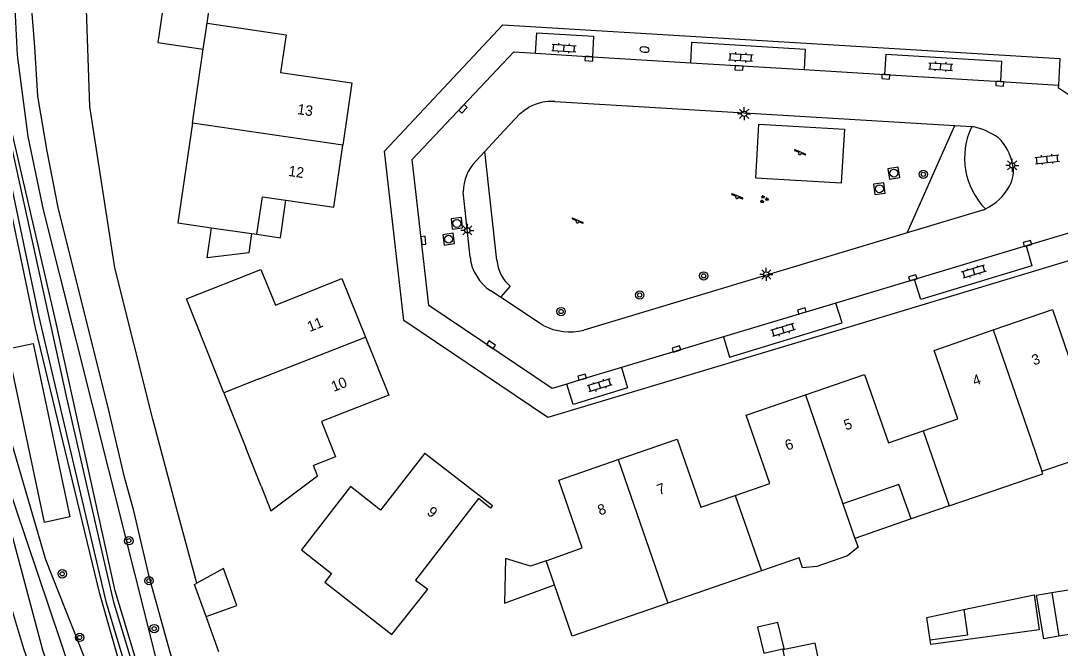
# Model space of a CAD drawing. Extents: x 125000 to 129004, y 397500 to 399008.
# Drawn here: x 126436.9 to 126536.5, y 398868.7 to 398928.8 of the extents above; entities that cross this region are included whole.
import ezdxf

# ---------------------------------------------------------------- set-up
doc = ezdxf.new("R2010")
doc.units = 0
for name, color, linetype in [('gg-afsc-muur', 7, 'Continuous'), ('gg-anno-huisnummerreeks BGT', 7, 'Continuous'), ('gg-bbg-gedigitaliseerde bebouwing', 7, 'Continuous'), ('gg-bbg-gedigitaliseerde bijgebouw', 7, 'Continuous'), ('gg-bbg-hoofdgebouw', 7, 'Continuous'), ('gg-bbg-luifel en loopbrug', 7, 'Continuous'), ('gg-bbg-tussenscheiding', 7, 'Continuous'), ('gg-knt-onverhard', 7, 'Continuous'), ('gg-knt-verharding', 7, 'Continuous'), ('gg-knt-verharding nz', 7, 'Continuous'), ('gg-kntw-bovenkant insteek waterloop', 7, 'Continuous'), ('gg-kntw-waterlijn', 7, 'Continuous'), ('gt-grn-groengrens', 7, 'Continuous'), ('gt-symb-boom', 7, 'Continuous'), ('gt-symb-brandkraan', 7, 'Continuous'), ('gt-symb-groenvak', 7, 'Continuous'), ('gt-symb-klinker verharding', 7, 'Continuous'), ('gt-symb-kolk', 7, 'Continuous'), ('gt-symb-lichtmast', 7, 'Continuous'), ('gt-symb-rioolschacht', 7, 'Continuous'), ('gt-symb-speelvoorziening', 7, 'Continuous')]:
    doc.layers.add(name, color=color, linetype=linetype)

# ---------------------------------------------------------------- blocks, each defined once
blk = doc.blocks.new('gt0-KOLK')
at = {"layer": 'gt-symb-kolk'}
blk.add_lwpolyline([(0, 0), (0.375, 0), (0.375, 0.4), (-0.375, 0.4), (-0.375, 0), (0, 0)], dxfattribs=at)
blk = doc.blocks.new('gt0-KL1')
at = {"layer": 'gt-symb-klinker verharding'}
for p, q in [((-1.15, 0.3), (1.15, 0.3)), ((-1, -0.3), (-1, 0.3)), ((-0.5, 0.3), (-0.5, 0.45)), ((0, -0.3), (0, 0.3)), ((0.5, 0.3), (0.5, 0.45)), ((1, -0.3), (1, 0.3)), ((-1.15, -0.3), (1.15, -0.3)), ((-0.5, -0.45), (-0.5, -0.3)), ((0.5, -0.45), (0.5, -0.3))]:
    blk.add_line(p, q, dxfattribs=at)
blk = doc.blocks.new('gt0-LMAST')
at = {"layer": 'gt-symb-lichtmast'}
for p, q in [((-0.182, 0.173), (-0.447, 0.438)), ((-0.005, 0.246), (-0.005, 0.621)), ((0.172, 0.173), (0.437, 0.438)), ((-0.255, -0.004), (-0.63, -0.004)), ((-0.182, -0.181), (-0.447, -0.446)), ((-0.005, -0.254), (-0.005, -0.629)), ((0.437, -0.446), (0.172, -0.181)), ((0.245, -0.004), (0.62, -0.004))]:
    blk.add_line(p, q, dxfattribs=at)
blk.add_circle((-0.005, -0.004), 0.25, dxfattribs=at)
blk = doc.blocks.new('gt0-BOOM')
at = {"layer": 'gt-symb-boom'}
for radius in [0.4, 0.2]:
    blk.add_circle((0, 0), radius, dxfattribs=at)
blk = doc.blocks.new('gt0-BR')
at = {"layer": 'gt-symb-brandkraan'}
for centre, radius, start, end in [((-0.244, 0), 0.206, 107.56694, 252.43307), ((0.599, -2.664), 3, 106.89205, 107.56694), ((0, -0.691), 0.938, 73.10799, 106.89205), ((-0.599, -2.664), 3, 72.43309, 73.10799), ((0.244, 0), 0.206, 287.56695, 72.43309), ((0.599, 2.664), 3, 252.43307, 253.10797), ((0, 0.691), 0.938, 253.10797, 286.89206), ((-0.599, 2.664), 3, 286.89206, 287.56695)]:
    blk.add_arc(centre, radius, start, end, dxfattribs=at)
blk = doc.blocks.new('gt0-SV')
at = {"layer": 'gt-symb-speelvoorziening'}
for p, q in [((-0.477, 0.255), (-0.08, 0.096)), ((0.542, -0.076), (-0.449, 0.324)), ((0.125, 0.014), (0.515, -0.143))]:
    blk.add_line(p, q, dxfattribs=at)
for centre, radius, start, end in [((-0.466, 0.291), 0.0369, 63.6251, 252.66016), ((-0.002, -0.005), 0.128, 127.68665, 8.59861), ((0.531, -0.111), 0.0363, 243.50852, 72.54358)]:
    blk.add_arc(centre, radius, start, end, dxfattribs=at)
blk = doc.blocks.new('gt0-GRVAK')
at = {"layer": 'gt-symb-groenvak'}
for p, q in [((-0.11, 0.189), (-0.228, 0.24)), ((-0.182, 0.153), (0.088, 0.153)), ((-0.091, 0.211), (-0.156, 0.322)), ((-0.047, 0.214), (-0.047, 0.393)), ((-0.004, 0.211), (0.061, 0.322)), ((0.015, 0.189), (0.133, 0.24)), ((0.262, -0.052), (0.197, 0.059)), ((0.305, -0.049), (0.305, 0.13)), ((0.349, -0.052), (0.414, 0.059)), ((-0.245, -0.228), (-0.363, -0.177)), ((-0.318, -0.264), (-0.047, -0.264)), ((-0.226, -0.206), (-0.291, -0.095)), ((-0.183, -0.203), (-0.183, -0.024)), ((-0.139, -0.206), (-0.074, -0.095)), ((-0.12, -0.228), (-0.002, -0.177)), ((0.243, -0.074), (0.125, -0.023)), ((0.17, -0.11), (0.441, -0.11)), ((0.368, -0.074), (0.486, -0.023))]:
    blk.add_line(p, q, dxfattribs=at)
blk = doc.blocks.new('gt0-RS')
at = {"layer": 'gt-symb-rioolschacht'}
blk.add_lwpolyline([(-0.5, -0.5), (0.5, -0.5), (0.5, 0.5), (-0.5, 0.5)], close=True, dxfattribs=at)
blk.add_circle((0, 0), 0.375, dxfattribs=at)

msp = doc.modelspace()

# ---------------------------------------------------------------- linework, layer by layer
at = {"layer": 'gg-afsc-muur'}
msp.add_line((126455.879, 398868.311), (126454.665, 398871.715), dxfattribs=at)
for points in [[(126449.588, 398890.61), (126445.939, 398905.109), (126443.524, 398920.565), (126442.966, 398937.284), (126443.092, 398962.785), (126443.389, 398965.597)], [(126453.792, 398874.906), (126451.833, 398882.073), (126449.588, 398890.61)]]:
    msp.add_lwpolyline(points, dxfattribs=at)
at = {"layer": 'gg-bbg-gedigitaliseerde bebouwing'}
for p, q in [((126515.664, 398882.512), (126516.813, 398879.174)), ((126525.825, 398882.293), (126522.203, 398881.046))]:
    msp.add_line(p, q, dxfattribs=at)
for points in [[(126534.721, 398885.614), (126540.092, 398887.464), (126540.92, 398885.099), (126544.093, 398886.21)], [(126459.949, 398884.18), (126460.878, 398881.837), (126465.333, 398885.192), (126464.948, 398886.163)], [(126525.825, 398882.293), (126534.801, 398885.382), (126534.721, 398885.614)], [(126522.203, 398881.046), (126521.011, 398884.362), (126515.664, 398882.512)], [(126516.813, 398879.174), (126517.102, 398878.335), (126516.111, 398877.504), (126513.151, 398876.499), (126511.797, 398876.363), (126511.465, 398877.327)]]:
    msp.add_lwpolyline(points, dxfattribs=at)
at = {"layer": 'gg-bbg-gedigitaliseerde bijgebouw'}
for p, q in [((126535.661, 398873.991), (126536.344, 398869.817)), ((126536.344, 398869.817), (126534.882, 398869.578))]:
    msp.add_line(p, q, dxfattribs=at)
for points in [[(126454.665, 398871.715), (126457.614, 398872.767), (126456.353, 398876.303), (126453.792, 398874.906)], [(126454.665, 398871.715), (126453.57, 398874.785), (126453.792, 398874.906)], [(126534.882, 398869.578), (126534.199, 398873.752), (126535.661, 398873.991)], [(126524.007, 398869.427), (126523.708, 398871.622), (126527.242, 398872.363)], [(126527.242, 398872.363), (126527.576, 398869.913), (126524.007, 398869.427)], [(126510.024, 398868.641), (126509.438, 398871.146), (126507.491, 398870.691), (126508.076, 398868.186), (126510.024, 398868.641)]]:
    msp.add_lwpolyline(points, dxfattribs=at)
at = {"layer": 'gg-bbg-hoofdgebouw'}
for p, q in [((126454.402, 398926.062), (126454.766, 398928.54)), ((126453.363, 398918.977), (126454.402, 398926.062)), ((126455.198, 398908.95), (126459.022, 398908.396)), ((126459.022, 398908.396), (126459.517, 398908.324)), ((126456.369, 398893.143), (126458.486, 398887.869)), ((126459.949, 398884.18), (126458.486, 398887.869)), ((126467.06, 398887), (126464.948, 398886.163)), ((126511.465, 398877.327), (126507.857, 398876.074)), ((126488.036, 398874.729), (126487.228, 398877.043)), ((126507.857, 398876.074), (126498.88, 398872.975))]:
    msp.add_line(p, q, dxfattribs=at)
for points in [[(126454.766, 398928.54), (126462.335, 398927.43), (126461.805, 398923.819), (126468.619, 398922.826), (126467.756, 398916.872)], [(126453.363, 398918.977), (126451.961, 398909.419), (126455.198, 398908.95)], [(126462.314, 398911.591), (126466.894, 398910.919), (126467.756, 398916.872)], [(126459.517, 398908.324), (126460.061, 398911.921), (126462.314, 398911.591)], [(126456.369, 398893.143), (126452.801, 398902.143), (126459.92, 398904.956), (126461.306, 398901.542), (126467.677, 398904.09), (126469.935, 398898.463)], [(126530.045, 398899.16), (126535.723, 398901.129), (126537.963, 398894.606), (126541.255, 398895.733)], [(126523.345, 398889.501), (126526.652, 398890.648), (126524.381, 398897.195), (126530.045, 398899.16)], [(126469.935, 398898.463), (126472.169, 398892.894), (126467.997, 398891.277)], [(126512.063, 398892.95), (126517.737, 398894.903), (126520.029, 398888.351), (126523.345, 398889.501)], [(126505.347, 398883.306), (126508.655, 398884.448), (126506.4, 398891.001), (126512.063, 398892.95)], [(126467.997, 398891.277), (126465.714, 398890.393), (126467.06, 398887)], [(126494.129, 398886.746), (126499.798, 398888.71), (126502.058, 398882.17), (126505.347, 398883.306)], [(126475.605, 398887.34), (126471.377, 398881.886), (126468.494, 398884.148), (126463.799, 398878.093)], [(126475.605, 398887.34), (126482.093, 398882.341), (126481.924, 398882.097), (126480.761, 398882.996), (126474.731, 398875.197), (126475.893, 398874.323)], [(126487.228, 398877.043), (126490.692, 398878.292), (126488.444, 398884.776), (126494.129, 398886.746)], [(126463.799, 398878.093), (126466.682, 398875.829), (126466.045, 398874.997), (126472.455, 398869.995), (126475.893, 398874.323)], [(126498.88, 398872.975), (126489.744, 398869.836), (126488.036, 398874.729)]]:
    msp.add_lwpolyline(points, dxfattribs=at)
at = {"layer": 'gg-bbg-luifel en loopbrug'}
msp.add_line((126522.203, 398881.046), (126516.813, 398879.174), dxfattribs=at)
for points in [[(126454.766, 398928.54), (126455.138, 398931.078), (126450.774, 398931.718), (126450.038, 398926.702), (126454.402, 398926.062)], [(126459.517, 398908.324), (126461.793, 398907.994), (126462.314, 398911.591)], [(126459.022, 398908.396), (126458.752, 398906.532), (126454.78, 398906.064), (126455.198, 398908.95)], [(126487.228, 398877.043), (126485.741, 398876.513), (126483.333, 398877.271), (126483.237, 398872.998), (126488.036, 398874.729)], [(126535.661, 398873.991), (126540.768, 398874.827), (126541.451, 398870.652), (126536.344, 398869.817)], [(126527.242, 398872.363), (126533.981, 398873.775), (126534.436, 398870.433), (126524.062, 398869.021), (126524.007, 398869.427)], [(126509.902, 398868.505), (126510.662, 398864.787), (126513.757, 398865.42), (126512.997, 398869.137), (126509.902, 398868.505)]]:
    msp.add_lwpolyline(points, dxfattribs=at)
at = {"layer": 'gg-bbg-tussenscheiding'}
for p, q in [((126467.756, 398916.872), (126453.363, 398918.977)), ((126530.045, 398899.16), (126533.652, 398888.72)), ((126459.651, 398894.444), (126469.935, 398898.463)), ((126459.651, 398894.444), (126456.369, 398893.143)), ((126512.063, 398892.95), (126515.664, 398882.512)), ((126523.345, 398889.501), (126525.825, 398882.293)), ((126533.652, 398888.72), (126534.721, 398885.614)), ((126494.129, 398886.746), (126498.88, 398872.975)), ((126505.347, 398883.306), (126507.857, 398876.074))]:
    msp.add_line(p, q, dxfattribs=at)
at = {"layer": 'gg-knt-onverhard'}
msp.add_lwpolyline([(126515.795, 398918.379), (126515.491, 398913.211), (126507.313, 398913.706), (126507.617, 398918.873), (126515.795, 398918.379)], dxfattribs=at)
at = {"layer": 'gg-knt-verharding'}
for p, q in [((126488.063, 398921.049), (126502.488, 398920.18)), ((126502.488, 398920.18), (126526.379, 398918.74)), ((126481.375, 398916.267), (126483.232, 398918.251)), ((126526.379, 398918.74), (126527.995, 398918.643)), ((126527.995, 398918.643), (126528.088, 398918.637)), ((126480.48, 398915.311), (126481.375, 398916.267)), ((126479.949, 398906.145), (126479.299, 398912.395)), ((126529.136, 398910.672), (126521.815, 398908.465)), ((126521.815, 398908.465), (126516.199, 398906.773)), ((126516.199, 398906.773), (126490.842, 398899.13)), ((126482.861, 398902.296), (126481.939, 398902.907)), ((126486.675, 398899.768), (126482.861, 398902.296)), ((126486.961, 398899.579), (126486.675, 398899.768))]:
    msp.add_line(p, q, dxfattribs=at)
for points in [[(126537.709, 398908.563), (126538.434, 398906.146), (126516.136, 398899.405), (126487.395, 398890.779), (126473.623, 398900.059), (126471.755, 398916.301), (126483.1, 398928.392), (126536.419, 398925.155), (126536.294, 398922.623)], [(126536.294, 398922.623), (126536.262, 398922.4), (126538.485, 398920.91)], [(126483.232, 398918.251), (126484.765, 398919.888), (126485.159, 398920.21), (126485.591, 398920.487)]]:
    msp.add_lwpolyline(points, dxfattribs=at)
for centre, radius, start, end in [((126487.772, 398916.61), 4.449, 86.25477, 119.36177), ((126526.717, 398912.118), 6.662, 54.91059, 78.11955), ((126527.094, 398914.074), 4.912, 11.36306, 45.35467), ((126483.525, 398912.381), 4.226, 136.09638, 179.80705), ((126529.226, 398914.368), 2.768, 328.91723, 14.09852), ((126526.979, 398915.48), 5.271, 296.28958, 331.1712), ((126526.414, 398916.708), 6.621, 294.27725, 295.969), ((126484.413, 398906.658), 4.494, 186.55773, 236.59012), ((126489.531, 398904.799), 5.819, 243.78454, 283.01683), ((126704.287, 398951.868), 279.757, 193.21199, 197.58144)]:
    msp.add_arc(centre, radius, start, end, dxfattribs=at)
at = {"layer": 'gg-knt-verharding nz'}
for p, q in [((126486.227, 398925.667), (126491.677, 398925.335)), ((126491.677, 398925.335), (126501.094, 398924.763)), ((126501.094, 398924.763), (126511.945, 398924.103)), ((126511.945, 398924.103), (126519.665, 398923.634)), ((126519.665, 398923.634), (126530.757, 398922.96)), ((126530.757, 398922.96), (126536.294, 398922.623)), ((126537.709, 398908.563), (126533.204, 398907.209)), ((126533.204, 398907.209), (126522.511, 398903.995)), ((126522.511, 398903.995), (126514.986, 398901.733)), ((126514.986, 398901.733), (126504.234, 398898.501)), ((126504.234, 398898.501), (126494.448, 398895.559))]:
    msp.add_line(p, q, dxfattribs=at)
for points in [[(126486.227, 398925.667), (126486.356, 398927.637), (126491.779, 398927.293), (126491.677, 398925.335)], [(126501.094, 398924.763), (126501.202, 398926.737), (126512.053, 398926.061), (126511.945, 398924.103)], [(126489.216, 398893.971), (126487.829, 398893.54), (126476.006, 398901.516), (126474.412, 398915.478), (126484.147, 398925.793), (126486.227, 398925.667)], [(126519.665, 398923.634), (126519.79, 398925.586), (126530.859, 398924.906), (126530.757, 398922.96)], [(126533.204, 398907.209), (126533.737, 398905.29), (126523.107, 398902.072), (126522.511, 398903.995)], [(126504.234, 398898.501), (126504.801, 398896.536), (126515.569, 398899.824), (126514.986, 398901.733)], [(126494.448, 398895.559), (126495.043, 398893.623), (126489.811, 398892.031), (126489.216, 398893.971)], [(126494.448, 398895.559), (126490.731, 398894.442), (126489.216, 398893.971)]]:
    msp.add_lwpolyline(points, dxfattribs=at)
at = {"layer": 'gg-kntw-bovenkant insteek waterloop'}
for points in [[(126447.169, 398864.45), (126444.486, 398873.871), (126438.323, 398899.37), (126434.453, 398917.88), (126432.414, 398941.538), (126433.978, 398974.215)], [(126448.675, 398865.17), (126445.973, 398874.154), (126440.279, 398899.971), (126436.01, 398918.45), (126434.198, 398941.82), (126435.746, 398973.823), (126435.765, 398973.981)]]:
    msp.add_lwpolyline(points, dxfattribs=at)
at = {"layer": 'gg-kntw-waterlijn'}
msp.add_lwpolyline([(126435.015, 398917.754), (126438.666, 398900.419), (126445.058, 398873.144), (126447.589, 398864.748), (126458.233, 398840.36), (126464.464, 398826.083), (126464.828, 398826.318), (126456.558, 398845.803), (126451.15, 398858.063), (126448.171, 398865.378), (126445.879, 398872.936), (126444.964, 398876.769), (126441.339, 398892.649), (126435.99, 398916.974)], dxfattribs=at)
at = {"layer": 'gt-grn-groengrens'}
for p, q in [((126521.815, 398908.465), (126526.379, 398918.74)), ((126482.522, 398905.831), (126481.375, 398916.267)), ((126483.777, 398903.355), (126482.861, 398902.296))]:
    msp.add_line(p, q, dxfattribs=at)
for points in [[(126429.254, 398974.832), (126428.026, 398960.67), (126427.785, 398946.075), (126428.123, 398933.406), (126430.676, 398910.429), (126433.081, 398896.937), (126432.024, 398895.303), (126433.421, 398889.378), (126439.009, 398868.521), (126441.232, 398861.926)], [(126451.766, 398866.518), (126451.2, 398868.369), (126449.241, 398875.422), (126447.739, 398881.823), (126446.857, 398885.056), (126445.388, 398891.326), (126440.522, 398910.887), (126439.444, 398916.275), (126438.563, 398921.565), (126438.269, 398926.268), (126437.583, 398935.052), (126437.753, 398956.583), (126438.399, 398965.782)], [(126436.137, 398956.471), (126436.137, 398934.471), (126436.586, 398925.491), (126437.615, 398917.678), (126439.056, 398910.675), (126445.341, 398885.757), (126450.31, 398865.883)], [(126435.678, 398897.351), (126438.115, 398897.864), (126441.638, 398881.243), (126439.204, 398880.7), (126435.678, 398897.351)], [(126434.222, 398888.631), (126435.748, 398889.318), (126439.295, 398877.152), (126443.604, 398866.282), (126441.85, 398866.053), (126434.222, 398888.631)]]:
    msp.add_lwpolyline(points, dxfattribs=at)
for centre, radius, start, end in [((126534.214, 398915.628), 6.911, 154.13489, 224.83686), ((126486.277, 398906.178), 3.771, 185.2801, 228.4777)]:
    msp.add_arc(centre, radius, start, end, dxfattribs=at)

# ---------------------------------------------------------------- block references
at = {"layer": 'gt-symb-boom'}
for p in [(126523.354, 398914.063), (126502.32, 398904.339), (126496.199, 398902.506), (126488.673, 398900.919), (126447.274, 398878.963), (126440.893, 398875.793), (126449.209, 398875.134), (126449.701, 398870.546), (126442.568, 398869.7)]:
    msp.add_blockref('gt0-BOOM', p, dxfattribs=at)
at = {"layer": 'gt-symb-brandkraan', "rotation": 173.16632765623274}
msp.add_blockref('gt0-BR', (126496.664, 398926.02), dxfattribs=at)
at = {"layer": 'gt-symb-groenvak', "rotation": 6.428747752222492}
msp.add_blockref('gt0-GRVAK', (126508.086, 398911.678), dxfattribs=at)
at = {"layer": 'gt-symb-klinker verharding'}
for p, rotation in [((126488.94, 398926.158), -3.440494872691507), ((126505.881, 398925.276), -3.440494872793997), ((126525.026, 398924.395), -3.440494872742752), ((126535.214, 398915.505), 6.776782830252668), ((126528.174, 398904.746), -163.0867822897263), ((126509.911, 398899.141), -163.0867822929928), ((126492.341, 398893.851), -163.0867822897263)]:
    msp.add_blockref('gt0-KL1', p, dxfattribs=dict(at, rotation=rotation))
at = {"layer": 'gt-symb-kolk'}
for p, rotation in [((126491.345, 398925.343), 176.4451113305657), ((126505.719, 398924.461), 176.44511133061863), ((126519.77, 398923.616), 176.50230473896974), ((126530.684, 398922.945), 176.50230473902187), ((126479.14, 398920.477), -133.37961800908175), ((126475.285, 398907.714), -83.33703637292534), ((126533.385, 398907.249), 16.913217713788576), ((126522.409, 398903.96), 16.732160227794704), ((126511.791, 398900.784), 16.677293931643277), ((126481.843, 398897.568), -33.91251258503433), ((126499.764, 398897.14), 16.732160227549), ((126490.731, 398894.442), 16.732160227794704)]:
    msp.add_blockref('gt0-KOLK', p, dxfattribs=dict(at, rotation=rotation))
at = {"layer": 'gt-symb-lichtmast'}
for p in [(126506.195, 398919.871), (126531.876, 398914.931), (126479.699, 398908.704), (126508.323, 398904.483)]:
    msp.add_blockref('gt0-LMAST', p, dxfattribs=at)
at = {"layer": 'gt-symb-rioolschacht'}
for p, rotation in [((126520.538, 398914.186), 98.45426172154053), ((126519.156, 398912.685), 97.40918403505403), ((126478.682, 398909.363), 96.83367234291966), ((126477.896, 398907.853), -81.89420641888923)]:
    msp.add_blockref('gt0-RS', p, dxfattribs=dict(at, rotation=rotation))
at = {"layer": 'gt-symb-speelvoorziening'}
for p in [(126511.523, 398916.086), (126505.504, 398911.876), (126490.22, 398909.535)]:
    msp.add_blockref('gt0-SV', p, dxfattribs=at)

# ---------------------------------------------------------------- texts
at = {"layer": 'gg-anno-huisnummerreeks BGT'}
for s, rotation, p in [('13', 351.8, (126463.36, 398919.841)), ('12', 351.8, (126462.502, 398913.919)), ('11', 21.8, (126464.593, 398898.947)), ('3', 19.1, (126533.936, 398895.747)), ('10', 21.8, (126466.892, 398893.217)), ('4', 19.1, (126528.266, 398893.78)), ('5', 19, (126515.941, 398889.526)), ('6', 19, (126510.307, 398887.587)), ('7', 19.1, (126498.052, 398883.342)), ('9', 322.4, (126475.747, 398881.55)), ('8', 19.1, (126492.372, 398881.374))]:
    msp.add_text(s, height=1, rotation=rotation, dxfattribs=at).set_placement(p)

doc.saveas('drawing.dxf')
